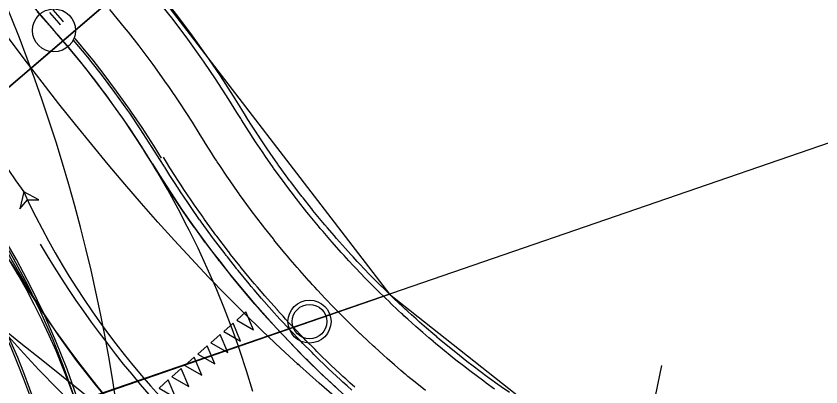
# Model space of a CAD drawing. Extents: x -70 to 701944, y -4 to 666871.
# Drawn here: x 664457.6 to 664551.2, y 656767.1 to 656810.3 of the extents above; entities that cross this region are included whole.
import ezdxf

# ---------------------------------------------------------------- set-up
doc = ezdxf.new("R2010")
doc.units = 0
for name, color, linetype in [('R_Detour', 7, 'Continuous'), ('R_Draft', 7, 'Continuous'), ('R_Horz Alg', 7, 'Continuous'), ('R_No Plot', 7, 'Continuous'), ('R_Proposed Road', 7, 'Continuous'), ('R_Striping', 7, 'Continuous'), ('R_Water', 7, 'Continuous'), ('T_Vehicle Path Lt Major', 7, 'Continuous'), ('T_Vehicle Path Lt Minor', 7, 'Continuous'), ('T_Vehicle Path Rt', 7, 'Continuous')]:
    doc.layers.add(name, color=color, linetype=linetype)

msp = doc.modelspace()

# ---------------------------------------------------------------- linework, layer by layer
at = {"layer": 'R_Detour'}
for p, q in [((664659.008, 656832.387), (664449.439, 656760.162)), ((664519.528, 656706.613), (664532.694, 656769.621))]:
    msp.add_line(p, q, dxfattribs=at)
at = {"layer": 'R_Draft'}
for centre, radius, start, end in [((664612.784, 656941.581), 201, 168.49414, 221.41178), ((664379.542, 656735.865), 110, 31.35285, 41.41178), ((664576.811, 656856.056), 121, 211.35285, 258.1972)]:
    msp.add_arc(centre, radius, start, end, dxfattribs=at)
at = {"layer": 'R_Horz Alg'}
msp.add_circle((664462.039, 656808.626), 2.5, dxfattribs=at)
msp.add_arc((664612.784, 656941.581), 201, 168.49414, 221.41178, dxfattribs=at)
at = {"layer": 'R_No Plot'}
for points in [[(664379.542, 656735.865), (664372.11, 656835.588), (664452.602, 656841.587), (664471.818, 656814.925)], [(664379.542, 656735.865), (664472.324, 656815.359), (664501.033, 656777.943)], [(664379.542, 656735.865), (664501.033, 656777.943), (664518.236, 656764.335), (664530.205, 656757.711), (664519.528, 656706.613)]]:
    msp.add_lwpolyline(points, close=True, dxfattribs=at)
msp.add_lwpolyline([(664485.155, 656766.613), (664484.432, 656768.998), (664483.683, 656771.276), (664483.403, 656772.089), (664482.76, 656773.887), (664481.866, 656776.235), (664480.967, 656778.437), (664480.705, 656779.056), (664479.865, 656780.977), (664478.8, 656783.275), (664477.759, 656785.39), (664477.539, 656785.824), (664476.483, 656787.848), (664475.257, 656790.073), (664474.136, 656792.002), (664473.929, 656792.35), (664473.516, 656793.034), (664473.406, 656793.215), (664472.583, 656794.543), (664471.254, 656796.601), (664470.107, 656798.295), (664469.694, 656798.89), (664468.309, 656800.829), (664466.806, 656802.835), (664465.66, 656804.299), (664465.091, 656805.01), (664463.573, 656806.849), (664462.149, 656808.499), (664461.807, 656808.886), (664460.816, 656809.988), (664460.073, 656810.795)], dxfattribs=at)
msp.add_circle((664491.742, 656774.745), 2.5, dxfattribs=at)
at = {"layer": 'R_Proposed Road'}
for points in [[(664483.867, 656799.433), (664482.921, 656800.96), (664481.379, 656803.348), (664480.037, 656805.33), (664479.781, 656805.699), (664478.129, 656808.012), (664476.423, 656810.287), (664475.118, 656811.957), (664474.665, 656812.521), (664472.856, 656814.714)], [(664483.298, 656799.086), (664482.357, 656800.604), (664480.823, 656802.979), (664479.489, 656804.951), (664479.234, 656805.318), (664477.591, 656807.619), (664475.895, 656809.881), (664474.596, 656811.541), (664474.146, 656812.103), (664472.347, 656814.284)], [(664463.164, 656809.618), (664463.163, 656809.62), (664463.014, 656809.788), (664461.93, 656811.03)], [(664479.028, 656796.484), (664478.126, 656797.94), (664476.655, 656800.217), (664475.375, 656802.108), (664475.131, 656802.46), (664473.556, 656804.666), (664471.929, 656806.835), (664470.684, 656808.427), (664470.253, 656808.965), (664468.528, 656811.056)], [(664462.039, 656808.626), (664462.038, 656808.627), (664461.888, 656808.797), (664460.796, 656810.049), (664460.21, 656810.729)], [(664462.796, 656809.294), (664462.795, 656809.295), (664462.646, 656809.465), (664461.56, 656810.71)], [(664473.481, 656793.095), (664473.479, 656793.099), (664473.477, 656793.102), (664472.626, 656794.477), (664471.237, 656796.627), (664470.029, 656798.412), (664469.798, 656798.744), (664468.31, 656800.827), (664466.775, 656802.875), (664465.599, 656804.379), (664465.192, 656804.887), (664463.563, 656806.861), (664462.039, 656808.626)], [(664474.331, 656793.622), (664473.472, 656795.01), (664472.07, 656797.179), (664470.851, 656798.981), (664470.619, 656799.316), (664469.117, 656801.418), (664467.568, 656803.484), (664466.381, 656805.001), (664465.971, 656805.514), (664464.326, 656807.507)], [(664474.545, 656793.752), (664473.684, 656795.143), (664472.279, 656797.317), (664471.057, 656799.123), (664470.824, 656799.459), (664469.319, 656801.565), (664467.766, 656803.637), (664466.577, 656805.157), (664466.165, 656805.671), (664464.517, 656807.668)], [(664513.257, 656766.887), (664512.284, 656767.588), (664512.001, 656767.795), (664510.373, 656769.014), (664509.628, 656769.588), (664508.767, 656770.264), (664508.334, 656770.609), (664507.185, 656771.543), (664506.404, 656772.193), (664506.113, 656772.437), (664506.097, 656772.451), (664505.626, 656772.851), (664504.908, 656773.471), (664504.093, 656774.188), (664503.682, 656774.554), (664503.156, 656775.03), (664502.719, 656775.429), (664502.584, 656775.554), (664502.423, 656775.702), (664502.095, 656776.007), (664501.133, 656776.916), (664501.101, 656776.947), (664499.817, 656778.196), (664499.644, 656778.367), (664499.451, 656778.559), (664499.385, 656778.626), (664498.478, 656779.543), (664498.214, 656779.814), (664497.122, 656780.957), (664496.811, 656781.288), (664496.316, 656781.821), (664496.045, 656782.116), (664495.752, 656782.437), (664495.439, 656782.784), (664495.436, 656782.787), (664494.375, 656783.982), (664494.088, 656784.312), (664493.318, 656785.21), (664492.996, 656785.591), (664492.769, 656785.861), (664491.619, 656787.262), (664491.48, 656787.435), (664491.439, 656787.486), (664490.463, 656788.719), (664490.334, 656788.885), (664490.252, 656788.99), (664490.219, 656789.032), (664488.989, 656790.653), (664488.899, 656790.773), (664487.789, 656792.296), (664487.755, 656792.344), (664487.567, 656792.607), (664487.521, 656792.672), (664486.62, 656793.961), (664486.26, 656794.486), (664485.481, 656795.647), (664485.199, 656796.077), (664485.106, 656796.219), (664484.985, 656796.405), (664484.375, 656797.355), (664483.82, 656798.238), (664483.805, 656798.262), (664483.745, 656798.359), (664483.304, 656799.076), (664483.3, 656799.082)], [(664514.998, 656766.48), (664514.037, 656767.151), (664513.644, 656767.43), (664512.677, 656768.127), (664512.396, 656768.332), (664510.777, 656769.544), (664510.037, 656770.115), (664509.181, 656770.786), (664508.751, 656771.129), (664507.608, 656772.058), (664506.832, 656772.703), (664506.543, 656772.947), (664506.527, 656772.96), (664506.06, 656773.358), (664505.346, 656773.974), (664504.535, 656774.687), (664504.128, 656775.051), (664503.605, 656775.523), (664503.17, 656775.92), (664503.036, 656776.044), (664502.876, 656776.191), (664502.55, 656776.495), (664501.594, 656777.398), (664501.562, 656777.428), (664500.286, 656778.67), (664500.114, 656778.84), (664499.922, 656779.031), (664499.856, 656779.097), (664498.955, 656780.009), (664498.693, 656780.278), (664497.607, 656781.414), (664497.298, 656781.743), (664496.806, 656782.273), (664496.537, 656782.566), (664496.246, 656782.885), (664495.934, 656783.23), (664495.931, 656783.233), (664494.877, 656784.421), (664494.592, 656784.749), (664493.826, 656785.641), (664493.506, 656786.02), (664493.281, 656786.289), (664492.138, 656787.68), (664491.999, 656787.853), (664491.959, 656787.903), (664490.988, 656789.129), (664490.86, 656789.294), (664490.779, 656789.398), (664490.747, 656789.44), (664489.524, 656791.051), (664489.435, 656791.171), (664488.331, 656792.684), (664488.297, 656792.732), (664488.11, 656792.993), (664488.064, 656793.058), (664487.169, 656794.339), (664486.812, 656794.861), (664486.038, 656796.015), (664485.756, 656796.442), (664485.664, 656796.583), (664485.544, 656796.768), (664484.938, 656797.712), (664484.386, 656798.59), (664484.371, 656798.614), (664484.312, 656798.71), (664483.873, 656799.423), (664483.869, 656799.429)], [(664505.207, 656766.708), (664504.005, 656767.684), (664503.189, 656768.363), (664502.885, 656768.619), (664502.868, 656768.633), (664502.376, 656769.052), (664501.625, 656769.7), (664500.772, 656770.45), (664500.343, 656770.833), (664499.793, 656771.33), (664499.336, 656771.748), (664499.195, 656771.878), (664499.026, 656772.033), (664498.683, 656772.352), (664497.678, 656773.302), (664497.644, 656773.334), (664496.301, 656774.641), (664496.121, 656774.82), (664495.919, 656775.02), (664495.849, 656775.09), (664494.901, 656776.049), (664494.625, 656776.333), (664493.483, 656777.527), (664493.158, 656777.874), (664492.64, 656778.431), (664492.357, 656778.74), (664492.051, 656779.075), (664491.723, 656779.438), (664491.72, 656779.442), (664490.611, 656780.691), (664490.311, 656781.036), (664489.506, 656781.975), (664489.168, 656782.374), (664488.932, 656782.656), (664487.729, 656784.12), (664487.583, 656784.301), (664487.541, 656784.355), (664486.52, 656785.644), (664486.385, 656785.817), (664486.3, 656785.928), (664486.266, 656785.972), (664484.979, 656787.666), (664484.885, 656787.792), (664483.724, 656789.384), (664483.688, 656789.435), (664483.492, 656789.71), (664483.444, 656789.778), (664482.501, 656791.125), (664482.126, 656791.674), (664481.311, 656792.889), (664481.015, 656793.338), (664480.919, 656793.487), (664480.792, 656793.681), (664480.154, 656794.674), (664479.574, 656795.597), (664479.558, 656795.623), (664479.495, 656795.724), (664479.034, 656796.474), (664479.03, 656796.481)], [(664494.788, 656767.099), (664494.611, 656767.263), (664494.248, 656767.6), (664493.185, 656768.604), (664493.15, 656768.638), (664491.731, 656770.019), (664491.54, 656770.208), (664491.327, 656770.42), (664491.253, 656770.494), (664490.252, 656771.507), (664489.96, 656771.807), (664488.753, 656773.069), (664488.409, 656773.435), (664487.862, 656774.025), (664487.563, 656774.35), (664487.239, 656774.705), (664486.893, 656775.088), (664486.889, 656775.092), (664485.717, 656776.413), (664485.4, 656776.777), (664484.549, 656777.769), (664484.193, 656778.191), (664483.943, 656778.489), (664482.672, 656780.037), (664482.518, 656780.228), (664482.473, 656780.284), (664481.394, 656781.647), (664481.252, 656781.83), (664481.161, 656781.947), (664481.125, 656781.993), (664479.766, 656783.784), (664479.667, 656783.917), (664478.44, 656785.599), (664478.402, 656785.653), (664478.194, 656785.943), (664478.143, 656786.015), (664477.148, 656787.439), (664476.751, 656788.02), (664475.89, 656789.303), (664475.577, 656789.778), (664475.475, 656789.935), (664475.341, 656790.14), (664474.667, 656791.19), (664474.054, 656792.165), (664474.037, 656792.192), (664473.971, 656792.299), (664473.484, 656793.092), (664473.479, 656793.099)], [(664496.677, 656766.747), (664496.1, 656767.268), (664495.621, 656767.705), (664495.473, 656767.842), (664495.297, 656768.004), (664494.937, 656768.339), (664493.883, 656769.334), (664493.848, 656769.368), (664492.441, 656770.737), (664492.252, 656770.925), (664492.04, 656771.135), (664491.967, 656771.208), (664490.974, 656772.213), (664490.685, 656772.51), (664489.488, 656773.762), (664489.147, 656774.125), (664488.605, 656774.709), (664488.308, 656775.032), (664487.987, 656775.384), (664487.643, 656775.764), (664487.64, 656775.768), (664486.478, 656777.078), (664486.163, 656777.439), (664485.32, 656778.423), (664484.966, 656778.841), (664484.718, 656779.137), (664483.458, 656780.671), (664483.305, 656780.861), (664483.26, 656780.917), (664482.191, 656782.268), (664482.049, 656782.45), (664481.96, 656782.565), (664481.924, 656782.611), (664480.576, 656784.387), (664480.478, 656784.519), (664479.261, 656786.188), (664479.223, 656786.24), (664479.018, 656786.528), (664478.967, 656786.6), (664477.979, 656788.012), (664477.586, 656788.588), (664476.732, 656789.86), (664476.422, 656790.331), (664476.321, 656790.487), (664476.188, 656790.691), (664475.52, 656791.731), (664474.912, 656792.699), (664474.895, 656792.726), (664474.829, 656792.831), (664474.346, 656793.617), (664474.342, 656793.624)], [(664497.004, 656767.111), (664496.43, 656767.63), (664495.953, 656768.066), (664495.805, 656768.202), (664495.63, 656768.364), (664495.272, 656768.697), (664494.222, 656769.688), (664494.187, 656769.722), (664492.786, 656771.085), (664492.597, 656771.272), (664492.387, 656771.482), (664492.314, 656771.554), (664491.325, 656772.555), (664491.036, 656772.852), (664489.844, 656774.098), (664489.505, 656774.46), (664488.965, 656775.041), (664488.669, 656775.363), (664488.35, 656775.714), (664488.008, 656776.092), (664488.004, 656776.096), (664486.847, 656777.4), (664486.534, 656777.76), (664485.693, 656778.74), (664485.341, 656779.156), (664485.094, 656779.451), (664483.839, 656780.979), (664483.687, 656781.168), (664483.642, 656781.224), (664482.577, 656782.57), (664482.436, 656782.75), (664482.347, 656782.865), (664482.312, 656782.911), (664480.969, 656784.68), (664480.871, 656784.811), (664479.659, 656786.473), (664479.622, 656786.525), (664479.417, 656786.812), (664479.366, 656786.883), (664478.383, 656788.29), (664477.991, 656788.863), (664477.141, 656790.131), (664476.832, 656790.6), (664476.731, 656790.754), (664476.599, 656790.958), (664475.933, 656791.994), (664475.328, 656792.957), (664475.311, 656792.984), (664475.246, 656793.089), (664474.764, 656793.872), (664474.76, 656793.879)]]:
    msp.add_lwpolyline(points, dxfattribs=at)
msp.add_arc((664547.761, 656832.5), 120, 209.87557, 258.1972, dxfattribs=at)
at = {"layer": 'R_Striping'}
for points in [[(664485.241, 656773.767), (664484.36, 656775.866), (664483.277, 656774.918)], [(664483.736, 656772.449), (664482.855, 656774.549), (664481.772, 656773.6)], [(664482.231, 656771.132), (664481.35, 656773.231), (664480.267, 656772.283)], [(664480.727, 656769.814), (664479.846, 656771.914), (664478.762, 656770.965)], [(664479.222, 656768.497), (664478.341, 656770.596), (664477.257, 656769.648)], [(664477.717, 656767.18), (664476.836, 656769.279), (664475.752, 656768.331)], [(664476.212, 656765.862), (664475.331, 656767.962), (664474.248, 656767.013)]]:
    msp.add_lwpolyline(points, close=True, dxfattribs=at)
for centre, radius, start, end in [((664379.542, 656735.865), 90, 2.50537, 328.76296), ((664271.499, 656735.613), 200, 1.22439, 24.85017), ((664561.991, 656843.829), 118, 210.61473, 258.1972), ((664561.991, 656843.829), 122, 210.61473, 258.1972)]:
    msp.add_arc(centre, radius, start, end, dxfattribs=at)
at = {"layer": 'R_Water'}
msp.add_circle((664491.742, 656774.745), 2, dxfattribs=at)
at = {"layer": 'T_Vehicle Path Lt Major'}
msp.add_arc((664379.542, 656735.865), 90, 2.50537, 328.76296, dxfattribs=at)
at = {"layer": 'T_Vehicle Path Lt Minor'}
for points in [[(664467.916, 656753.246), (664467.443, 656755.667), (664466.666, 656759.101), (664465.759, 656762.503), (664464.723, 656765.868), (664463.56, 656769.192), (664462.271, 656772.469), (664460.859, 656775.694), (664459.325, 656778.864), (664457.672, 656781.974), (664455.901, 656785.018), (664454.017, 656787.993), (664452.02, 656790.894), (664449.915, 656793.718), (664447.704, 656796.459), (664445.39, 656799.114), (664442.977, 656801.679), (664440.468, 656804.151), (664438.131, 656806.293)], [(664467.725, 656752.71), (664467.131, 656755.821), (664466.347, 656759.251), (664465.432, 656762.649), (664464.396, 656766.011), (664463.231, 656769.331), (664461.941, 656772.604), (664460.526, 656775.826), (664458.989, 656778.991), (664457.332, 656782.095), (664455.557, 656785.133), (664453.667, 656788.102), (664451.665, 656790.996), (664450.412, 656792.695)], [(664484.19, 656751.582), (664481.99, 656753.265), (664479.565, 656755.15), (664477.158, 656757.044), (664474.768, 656758.941), (664472.385, 656760.844), (664470.01, 656762.748), (664467.641, 656764.649), (664465.273, 656766.542), (664462.908, 656768.43), (664460.549, 656770.318), (664458.195, 656772.203), (664455.844, 656774.085), (664453.469, 656775.986), (664451.059, 656777.916), (664448.637, 656779.854), (664447.666, 656780.632)]]:
    msp.add_lwpolyline(points, dxfattribs=at)
for centre, radius, start, end in [((664377.016, 656737.213), 87.159, 14.1792, 55.82366), ((664376.698, 656736.918), 87.823, 8.72251, 48.79495), ((664549.41, 656839.505), 121.888, 209.55293, 251.36982)]:
    msp.add_arc(centre, radius, start, end, dxfattribs=at)
at = {"layer": 'T_Vehicle Path Rt'}
for points in [[(664490.39, 656769.781), (664488.413, 656771.603), (664486.256, 656773.649), (664484.139, 656775.717), (664482.061, 656777.805), (664480.02, 656779.91), (664478.015, 656782.032), (664476.044, 656784.169), (664474.106, 656786.32), (664472.199, 656788.485), (664470.259, 656790.735), (664468.332, 656793.019), (664466.422, 656795.333), (664464.527, 656797.676), (664462.616, 656800.085), (664460.649, 656802.618), (664458.701, 656805.177), (664456.772, 656807.761), (664454.863, 656810.369), (664452.974, 656812.999), (664451.104, 656815.651), (664450.732, 656816.184)], [(664481.477, 656752.776), (664479.049, 656754.81), (664476.428, 656757.16), (664473.893, 656759.602), (664471.448, 656762.133), (664469.094, 656764.751), (664466.835, 656767.451), (664464.675, 656770.23), (664462.615, 656773.085), (664460.659, 656776.012), (664458.808, 656779.007), (664457.066, 656782.066), (664455.435, 656785.186), (664453.916, 656788.362), (664452.119, 656791.178), (664450.236, 656793.977), (664448.313, 656796.724), (664446.462, 656799.543), (664444.626, 656802.369), (664442.804, 656805.204), (664440.998, 656808.047), (664440.639, 656808.617)], [(664470.583, 656759.339), (664469.389, 656760.38), (664467.038, 656762.498), (664464.734, 656764.666), (664462.483, 656766.883), (664460.29, 656769.14), (664458.153, 656771.441), (664456.072, 656773.787), (664454.049, 656776.175), (664452.096, 656778.587), (664450.204, 656781.023), (664448.359, 656783.489), (664446.558, 656785.981), (664444.795, 656788.496), (664443.069, 656791.031), (664441.375, 656793.584), (664439.711, 656796.152), (664438.073, 656798.733), (664436.459, 656801.326)], [(664553.114, 656736.395), (664549.875, 656737.334), (664546.649, 656738.307), (664543.471, 656739.313), (664540.359, 656740.347), (664537.267, 656741.432), (664534.196, 656742.572), (664531.149, 656743.771), (664528.129, 656745.032), (664525.139, 656746.36), (664522.183, 656747.757), (664519.263, 656749.227), (664516.384, 656750.77), (664513.548, 656752.391), (664510.76, 656754.089), (664508.022, 656755.865), (664505.333, 656757.712), (664502.717, 656759.605), (664500.155, 656761.55), (664497.653, 656763.537), (664495.2, 656765.567), (664492.855, 656767.583), (664490.612, 656769.58), (664490.39, 656769.781)]]:
    msp.add_lwpolyline(points, dxfattribs=at)
msp.add_lwpolyline([(664458.523, 656789.83), (664458.086, 656787.878), (664458.944, 656788.923), (664460.295, 656788.903)], close=True, dxfattribs=at)
for centre in [(664458.523, 656789.83), (664458.523, 656789.83), (664490.39, 656769.781), (664490.39, 656769.781)]:
    msp.add_circle(centre, 0.0417, dxfattribs=at)
for centre, radius, start, end in [((664938.287, 657126.994), 586.39, 205.189954, 215.098398), ((664543.423, 656829.21), 93.589, 204.88354, 236.04947)]:
    msp.add_arc(centre, radius, start, end, dxfattribs=at)

doc.saveas('drawing.dxf')
